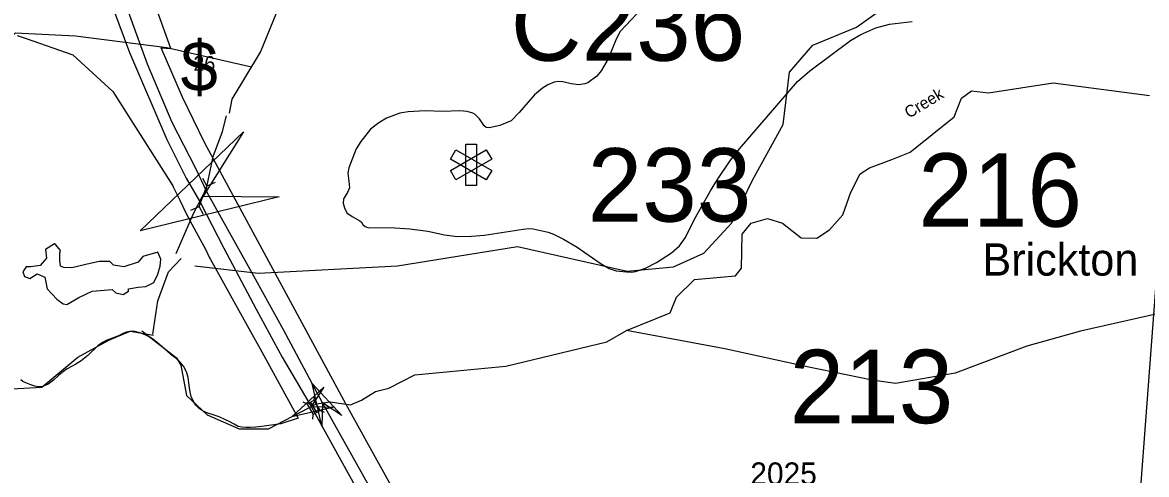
# Model space of a CAD drawing. Extents: x 884530 to 1028605, y 526725 to 653634.
# Drawn here: x 948735 to 955019, y 625059 to 627584 of the extents above; entities that cross this region are included whole.
import ezdxf

# ---------------------------------------------------------------- set-up
doc = ezdxf.new("R2010")
doc.units = 0
for name, color, linetype in [('Exist Boundary Political City Limit New', 7, 'Continuous'), ('Exist Civil Demographics City Label', 7, 'Continuous'), ('Exist Cultural Hospital CELL', 7, 'Continuous'), ('Exist Hydrographic Creek Single Shore', 7, 'Continuous'), ('Exist Hydrographic Creek Single Shore Label', 7, 'Continuous'), ('Exist Hydrographic Misc Water Feature', 7, 'Continuous'), ('Exist Hydrographic Pond Over 1500 Sq Ft', 7, 'Continuous'), ('Exist Hydrographic River Shore', 7, 'Continuous'), ('Exist Road Non-System Type 51', 7, 'Continuous'), ('Exist Road Primary Interstate Divided Center Attributed', 7, 'Continuous'), ('Exist Road Primary Interstate Shield CELL', 7, 'Continuous'), ('Exist Road Primary Interstate Structure Standard Bridge CELL', 7, 'Continuous'), ('Exist Road Secondary Structure Culvert Attributed CELL', 7, 'Continuous'), ('Exist Road Secondary Structure Culvert CELL', 7, 'Continuous'), ('Exist Road Secondary Structure Culvert Number Label', 7, 'Continuous'), ('Exist Road Secondary Structure Standard Bridge Attributed CELL', 7, 'Continuous'), ('Exist Road Secondary Structure Standard Bridge Number Label', 7, 'Continuous'), ('Exist Road Secondary Type 51 Number Label', 7, 'Continuous'), ('Map Preparation Boundary City Limit Buffer Line', 7, 'Continuous')]:
    doc.layers.add(name, color=color, linetype=linetype)

msp = doc.modelspace()

# ---------------------------------------------------------------- linework, layer by layer
at = {"layer": 'Exist Boundary Political City Limit New'}
for points in [[(953236.2, 622896.2), (952697.8, 622946), (952634.9, 622139), (952616.7, 621933.1), (952454.4, 621954.9), (951942, 622889.2), (951368.6, 623936.2), (950803.8, 624982.2), (950543.8, 625450.6), (949752.6, 626913.7), (949630.3, 627167.4), (949509.4, 627442.4), (949565.1, 627439), (949488.4, 627650.9)], [(948705.5, 627511.2), (948755.1, 627494.1), (949016.9, 627403.7), (949239.6, 627198.2), (949353.2, 627019.8), (949574.9, 626671.8), (949579.4, 626662.4), (949613.6, 626591.1), (949649.7, 626517), (949680.9, 626456.3), (949716.2, 626391.8), (949759.3, 626314.1), (949779.2, 626272.9), (949783.5, 626264.2), (950000, 625874.1)], [(955081.4, 626248.9), (954954, 624567.2), (955048.5, 624559.3)], [(950000, 625874.1), (950072.7, 625743.1), (950276.8, 625374.1), (950179.4, 625342.6), (950072.6, 625326.3), (950038.9, 625323.2), (950008.1, 625321.3), (950000, 625321.4), (949982.9, 625321.8), (949961.2, 625323.7), (949941.3, 625326.4), (949918.5, 625339.6), (949894.1, 625352.9), (949866.5, 625366.5), (949834.2, 625380.3), (949800.8, 625392.1), (949771.4, 625401.4), (949745.4, 625412), (949722.2, 625427.5), (949704.4, 625446.8), (949689.3, 625470), (949678.1, 625494.8), (949671.9, 625518.7), (949665.7, 625571.3), (949660.4, 625600.3), (949651.1, 625631.8), (949635, 625663.6), (949614.7, 625687.9), (949591.4, 625708.1), (949566.3, 625727.8), (949541, 625749.1), (949492.3, 625792.1), (949470.7, 625809.8), (949449.9, 625824.1), (949425.2, 625837.6), (949396.5, 625849.1), (949363.6, 625857.3), (949337.4, 625858.3), (949314.5, 625853), (949293.2, 625843.9), (949271.6, 625833.7), (949248.2, 625824.2), (949202, 625806.6), (949182.4, 625796.9), (949155.8, 625776.9), (949100.8, 625723.3), (949062.5, 625693.4), (949033.1, 625674.9), (948985.3, 625649), (948963.8, 625634.9), (948936.1, 625611.8), (948907.4, 625586.1), (948877.8, 625563.6), (948847, 625549.8), (948826.2, 625548.1), (948804.7, 625552), (948780.8, 625560.1), (948753.1, 625571), (948737.4, 625579.1), (948725.8, 625588.2)]]:
    msp.add_lwpolyline(points, dxfattribs=at)
at = {"layer": 'Exist Cultural Hospital CELL'}
for points in [[(951273.5, 626673.5), (951212.7, 626673.5), (951212.7, 626904.5), (951273.5, 626904.5)], [(951158.3, 626704.9), (951127.9, 626757.6), (951327.9, 626873), (951358.3, 626820.4)], [(951358.3, 626757.6), (951327.9, 626704.9), (951127.9, 626820.4), (951158.3, 626873)]]:
    msp.add_lwpolyline(points, close=True, dxfattribs=at)
at = {"layer": 'Exist Hydrographic Creek Single Shore'}
for points in [[(949892.1, 627078.1), (949906.9, 627154.8), (950066.4, 627417.4), (950157.5, 627642)], [(947182, 626755.9), (947602.2, 626801.6), (948190.9, 626855.8), (948323.6, 626872.8), (948343.9, 626893.1), (948394.6, 627099.6), (948431.8, 627177.4), (948465.7, 627204.5), (948509.7, 627218.1), (948675.5, 627238.4), (948675.5, 627505.8), (948695.8, 627526.1), (949030.7, 627509.2), (949541.6, 627444.9), (950015.3, 627336.6)], [(949594.2, 626293.7), (949691, 626515.8), (949763.6, 626655.6), (949801.7, 626835.9), (949852.8, 626975), (949874.5, 627063)], [(949463.3, 625842.8), (949491.9, 626028.5), (949551.8, 626190.4), (949621.2, 626264.5)], [(957140.7, 624033.3), (956690.2, 624545.7), (956429.2, 624740.4), (956275.6, 624899.3), (956040.1, 625022.2), (955947.7, 625166.4), (955784.1, 625489.3), (955775.2, 625514.9), (955700.9, 625567.4), (955642.1, 625607.1), (955503.9, 625658.3), (955354.1, 625770), (955221, 625921.2), (955162.1, 625975), (954651, 625859.8), (954350.4, 625775.6), (953950.4, 625625.2), (953616.3, 625566.7), (953486, 625586.5), (953121.9, 625659.5), (952662.3, 625760.6), (952111.1, 625863.7)]]:
    msp.add_lwpolyline(points, dxfattribs=at)
at = {"layer": 'Exist Hydrographic Misc Water Feature'}
msp.add_lwpolyline([(949698.1, 626223.7), (950055.2, 626183.7), (950832.1, 626223.9), (951503.1, 626331.8), (952115.3, 626194.9), (952374.7, 626219.3), (952544.3, 626294.6), (952700.4, 626465.4), (952817.3, 626702.6), (952987, 627014.2), (953022.4, 627305.6), (953153, 627457.2), (953398.5, 627557.3), (953954.8, 627956.4), (954042.1, 628069.5), (954105, 628192.9), (954125, 628517.4)], dxfattribs=at)
at = {"layer": 'Exist Hydrographic Pond Over 1500 Sq Ft'}
msp.add_lwpolyline([(948914.2, 626348.2), (948862.5, 626315.9), (948869, 626267.5), (948833.5, 626225.5), (948781.8, 626219), (948756, 626219), (948736.7, 626190), (948746.3, 626164.1), (948775.4, 626154.4), (948817.3, 626180.3), (948859.3, 626160.9), (948872.2, 626096.3), (948927.1, 626038.2), (948962.6, 626012.3), (948981.9, 626009.1), (949049.7, 626047.9), (949124, 626083.4), (949236.9, 626093.1), (949256.3, 626073.7), (949298.2, 626064), (949327.3, 626083.4), (949327.3, 626096.3), (949382.2, 626106), (949424.1, 626109.2), (949469.3, 626131.8), (949491.9, 626177), (949504.8, 626222.3), (949508, 626261), (949491.9, 626299.8), (949408, 626277.2), (949382.2, 626244.9), (949301.5, 626219), (949243.4, 626228.7), (949224, 626248.1), (949162.7, 626248.1), (949088.5, 626232), (949011, 626212.6), (948965.8, 626215.8), (948946.4, 626222.3), (948943.2, 626254.6), (948943.2, 626296.5), (948946.4, 626309.5), (948920.6, 626341.8)], close=True, dxfattribs=at)
at = {"layer": 'Exist Hydrographic River Shore'}
for points in [[(952111.1, 625863.7), (952356.5, 625962), (952392.2, 626048.7), (952491.6, 626148.2), (952636.8, 626160.9), (952720.9, 626168.6), (952754, 626211.9), (952759.1, 626400.7), (952808.8, 626463), (952900.5, 626488.5), (952984.6, 626463), (953089.1, 626381.4), (953175.7, 626378.8), (953247.1, 626424.7), (953320.9, 626508.9), (953366.8, 626636.4), (953417.8, 626738.4), (953471.3, 626771.5), (953595.2, 626819.1), (953697.1, 626859.9), (953944.3, 627056.3), (953985.1, 627160.8), (954041.1, 627201.6), (954136.7, 627190), (954497.2, 627247.5), (955036.1, 627176.5)], [(947704.3, 624576.9), (947731, 624625.6), (947927.5, 624752.9), (948035.5, 624980.5), (948384.4, 625170.4), (948572.4, 625530.9), (948843.6, 625545.7), (949043.7, 625713.6), (949218, 625809.8), (949337.4, 625859), (949467.8, 625836.4)], [(949401.9, 625862.2), (949595.2, 625710), (949620.4, 625670.3), (949651, 625500.8), (949768.2, 625392.7), (949945.4, 625313.2), (950110.5, 625313.3), (950378.9, 625454), (950454.6, 625464.8), (950568.1, 625448.6), (950629.4, 625473.8), (950708.6, 625522.5), (950782.5, 625540.5), (950927.5, 625615), (951437.9, 625663.8), (952001.6, 625800.2), (952111.1, 625863.7)]]:
    msp.add_lwpolyline(points, dxfattribs=at)
at = {"layer": 'Exist Road Non-System Type 51'}
for points in [[(952382.2, 627859.9), (952075.8, 627532.9), (952053.5, 627490.7), (952010.3, 627381), (951970.1, 627312.8), (951945.4, 627283), (951894.9, 627247.1), (951879, 627240.4), (951845.9, 627235.3), (951802.7, 627240.3), (951755.7, 627253), (951732.1, 627253.5), (951708.1, 627249.8), (951672.9, 627236.4), (951642.2, 627217), (951596.6, 627179.4), (951511.4, 627080.7), (951467.1, 627034.3), (951404, 627007.4), (951344.1, 626995.6), (951328, 626997.2), (951315.9, 627005.7), (951290.6, 627044.9), (951265.4, 627069.6), (951252.6, 627077.8), (951220.4, 627087.3), (951179.7, 627090.4), (951084.9, 627087.3), (950986.3, 627089.7), (950890.4, 627084.4), (950845, 627076.3), (950770.2, 627049.8), (950727.3, 627023.4), (950680.8, 626988.6), (950626.7, 626918), (950600.9, 626878), (950558.5, 626772.1), (950553.8, 626741.5), (950558.5, 626696.9), (950563.2, 626660.4), (950551.4, 626634.6), (950530.2, 626598.1), (950528, 626574.6), (950535, 626547.5), (950547.9, 626520.5), (950578.3, 626500.4), (950621.4, 626476), (950629.5, 626468.1), (950638.4, 626456)], [(950638.4, 626456), (950651.4, 626444.1), (950665.5, 626438.1), (950816.8, 626435.8), (950900.5, 626431.2), (951000.6, 626418.9), (951094.5, 626397.3), (951166.3, 626388.7), (951245, 626390.5), (951315.5, 626395.9), (951533.3, 626429.2), (951564.3, 626432.7), (951590.5, 626431.6), (951674.6, 626411.6), (951703.5, 626401), (951759.8, 626373.7), (951835.5, 626328.9), (951965, 626238.7), (952014.5, 626209.9), (952055, 626196.5), (952111.9, 626190.1), (952139.4, 626189.7), (952163.1, 626193.4), (952217.6, 626212.2), (952280.4, 626243.3), (952362.7, 626297.1), (952408.8, 626336.3), (952442.7, 626382.4), (952491.3, 626485.3), (952581.2, 626642.6), (952620.9, 626707.2), (952690, 626808.2), (952744.3, 626878.7), (953067.7, 627253.7), (953136.2, 627312.9), (953364.5, 627483.6), (953421.8, 627516.1), (953506.1, 627554.1), (953582.2, 627574.1), (953709.2, 627588.9)]]:
    msp.add_lwpolyline(points, dxfattribs=at)
at = {"layer": 'Exist Road Primary Interstate Divided Center Attributed'}
for points in [[(949183.6, 627817.8), (949332.3, 627415.9), (949542.1, 626930.7), (949650.7, 626713.5), (949730.3, 626575.9), (949860.5, 626322.4), (950041.4, 625982), (950186.2, 625714.1), (950349.6, 625438.6)], [(950412.8, 625458.8), (950193.4, 625866.2), (949998, 626221), (949766.5, 626633.8), (949701.3, 626771.4), (949571.1, 627024.9), (949433.6, 627350.7), (949268, 627808.4)], [(952747.4, 621224.1), (952594, 621496.4), (952390.2, 621871.4), (951590.4, 623314.2), (951241.6, 623945.2), (950861.3, 624658.9), (950412.8, 625458.8)], [(950349.6, 625438.6), (950806.8, 624610.9), (951198.6, 623900.5), (951540.8, 623274.5), (952217, 622046.4), (952476.6, 621576.7), (952674.8, 621209.9)]]:
    msp.add_lwpolyline(points, dxfattribs=at)
at = {"layer": 'Exist Road Primary Interstate Structure Standard Bridge CELL'}
for p, q in [((950327.4, 625451), (950303.4, 625461.9)), ((950379.7, 625404.4), (950346.5, 625462)), ((950365.3, 625472.9), (950367.9, 625499.1)), ((950358, 625367.1), (950360.6, 625393.4)), ((950422.9, 625404.6), (950398.9, 625415.5))]:
    msp.add_line(p, q, dxfattribs=at)
msp.add_lwpolyline([(950398.9, 625415.5), (950365.7, 625473.1), (950327.3, 625451), (950360.6, 625393.4)], close=True, dxfattribs=at)
at = {"layer": 'Exist Road Secondary Structure Culvert Attributed CELL'}
msp.add_lwpolyline([(950170.5, 626610.6), (949393.5, 626420.2), (949971.2, 626973.6), (949744.2, 626612.7)], close=True, dxfattribs=at)
at = {"layer": 'Exist Road Secondary Structure Culvert CELL'}
for p, q in [((949742.1, 626714.9), (949764.8, 626669.5)), ((949723.5, 626555.9), (949764.8, 626669.5)), ((949811.4, 626689.7), (949764.8, 626669.5)), ((949676.9, 626535.7), (949723.5, 626555.9)), ((949746.2, 626510.5), (949723.5, 626555.9))]:
    msp.add_line(p, q, dxfattribs=at)
at = {"layer": 'Exist Road Secondary Structure Standard Bridge Attributed CELL'}
for points in [[(950478.2, 625435.3), (950240.6, 625380.6), (950419, 625546.8), (950348.3, 625437.7)], [(950408.9, 625329.4), (950354.2, 625567.1), (950520.4, 625388.6), (950411.4, 625459.4)]]:
    msp.add_lwpolyline(points, close=True, dxfattribs=at)
at = {"layer": 'Map Preparation Boundary City Limit Buffer Line'}
for points in [[(953236.2, 622896.2), (952697.8, 622946), (952634.9, 622139), (952616.7, 621933.1), (952454.4, 621954.9), (951942, 622889.2), (951368.6, 623936.2), (950803.8, 624982.2), (950543.8, 625450.6), (949752.6, 626913.7), (949630.3, 627167.4), (949509.4, 627442.4), (949565.1, 627439), (949488.4, 627650.9)], [(948705.5, 627511.2), (948755.1, 627494.1), (949016.9, 627403.7), (949239.6, 627198.2), (949353.2, 627019.8), (949574.9, 626671.8), (949579.4, 626662.4), (949613.6, 626591.1), (949649.7, 626517), (949680.9, 626456.3), (949716.2, 626391.8), (949759.3, 626314.1), (949779.2, 626272.9), (949783.5, 626264.2), (950000, 625874.1)], [(955081.4, 626248.9), (954954, 624567.2), (955048.5, 624559.3)], [(950000, 625874.1), (950072.7, 625743.1), (950276.8, 625374.1), (950179.4, 625342.6), (950072.6, 625326.3), (950038.9, 625323.2), (950008.1, 625321.3), (950000, 625321.4), (949982.9, 625321.8), (949961.2, 625323.7), (949941.3, 625326.4), (949918.5, 625339.6), (949894.1, 625352.9), (949866.5, 625366.5), (949834.2, 625380.3), (949800.8, 625392.1), (949771.4, 625401.4), (949745.4, 625412), (949722.2, 625427.5), (949704.4, 625446.8), (949689.3, 625470), (949678.1, 625494.8), (949671.9, 625518.7), (949665.7, 625571.3), (949660.4, 625600.3), (949651.1, 625631.8), (949635, 625663.6), (949614.7, 625687.9), (949591.4, 625708.1), (949566.3, 625727.8), (949541, 625749.1), (949492.3, 625792.1), (949470.7, 625809.8), (949449.9, 625824.1), (949425.2, 625837.6), (949396.5, 625849.1), (949363.6, 625857.3), (949337.4, 625858.3), (949314.5, 625853), (949293.2, 625843.9), (949271.6, 625833.7), (949248.2, 625824.2), (949202, 625806.6), (949182.4, 625796.9), (949155.8, 625776.9), (949100.8, 625723.3), (949062.5, 625693.4), (949033.1, 625674.9), (948985.3, 625649), (948963.8, 625634.9), (948936.1, 625611.8), (948907.4, 625586.1), (948877.8, 625563.6), (948847, 625549.8), (948826.2, 625548.1), (948804.7, 625552), (948780.8, 625560.1), (948753.1, 625571), (948737.4, 625579.1), (948725.8, 625588.2)]]:
    msp.add_lwpolyline(points, dxfattribs=at)

# ---------------------------------------------------------------- texts
at = {"layer": 'Exist Civil Demographics City Label'}
msp.add_text('Brickton', height=180.45, dxfattribs=at).set_placement((954101.9, 626169.6))
at = {"layer": 'Exist Hydrographic Creek Single Shore Label'}
msp.add_text('Creek', height=65.62, rotation=31.01773, dxfattribs=at).set_placement((953691.1, 627046.1))
msp.add_text('Creek', height=65.62, rotation=31.01773, dxfattribs=at).set_placement((953691.1, 627046.1))
at = {"layer": 'Exist Road Primary Interstate Shield CELL'}
for s, height, p in [('$', 278.9, (949619.1, 627199)), ('26', 82.02, (949690.6, 627313.8))]:
    msp.add_text(s, height=height, dxfattribs=at).set_placement(p)
at = {"layer": 'Exist Road Secondary Structure Culvert Number Label'}
msp.add_text('C236', height=410.1, dxfattribs=at).set_placement((951464.9, 627370.1))
at = {"layer": 'Exist Road Secondary Structure Standard Bridge Number Label'}
for s, p in [('233', (951894.9, 626471.2)), ('216', (953743.7, 626442.7)), ('213', (953023.7, 625345.3))]:
    msp.add_text(s, height=410.1, dxfattribs=at).set_placement(p)
at = {"layer": 'Exist Road Secondary Type 51 Number Label'}
msp.add_text('2025', height=125, dxfattribs=at).set_placement((952804.2, 625001.2))

doc.saveas('drawing.dxf')
